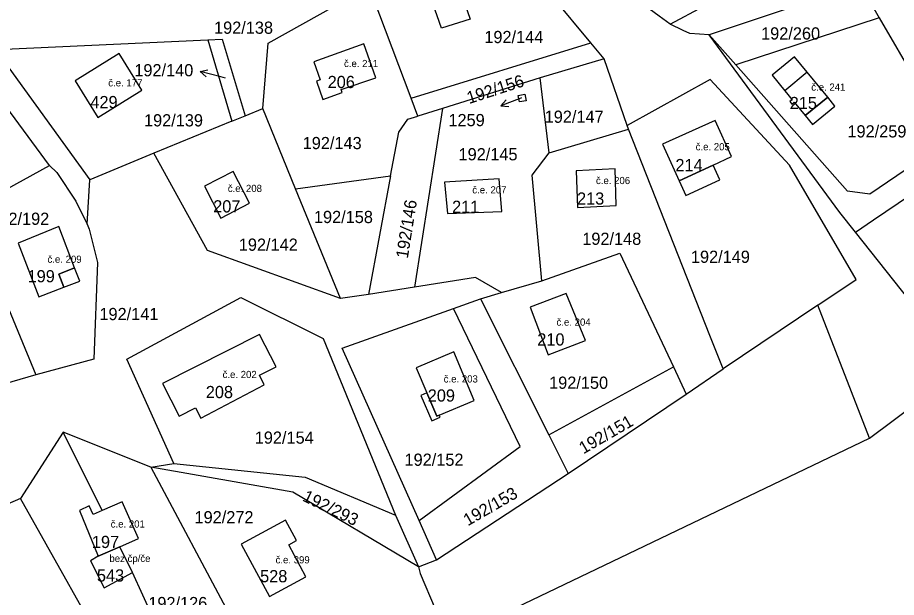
# Model space of a CAD drawing. Extents: x -887272 to -877616, y -1026687 to -1019819.
# Drawn here: x -882201.9 to -882079.4, y -1024217.6 to -1024136.8 of the extents above; entities that cross this region are included whole.
import ezdxf

# ---------------------------------------------------------------- set-up
doc = ezdxf.new("R2010")
doc.units = 0
for name, color, linetype in [('Definiční body', 7, 'Continuous'), ('Hranice parcel', 7, 'Continuous'), ('Parcelní čísla', 7, 'Continuous'), ('Polygon budovy', 7, 'Continuous'), ('Pop  PČ popisy', 7, 'Continuous'), ('Vnitřní kresba', 7, 'Continuous')]:
    doc.layers.add(name, color=color, linetype=linetype)

msp = doc.modelspace()

# ---------------------------------------------------------------- linework, layer by layer
at = {"layer": 'Hranice parcel'}
for p, q in [((-882121.99, -1024140.29), (-882135.46, -1024124.1)), ((-882084.49, -1024132.15), (-882081.79, -1024136.83)), ((-882147.02, -1024148.04), (-882152.85, -1024132.47)), ((-882092.24, -1024134.77), (-882105.5, -1024139.21)), ((-882081.79, -1024136.83), (-882101.79, -1024143.4)), ((-882081.79, -1024136.83), (-882071.96, -1024153.83)), ((-882105.5, -1024139.21), (-882108.17, -1024138.99)), ((-882101.79, -1024143.4), (-882105.5, -1024139.21)), ((-882204.92, -1024141.27), (-882175.35, -1024139.88)), ((-882175.35, -1024139.88), (-882172, -1024151.25)), ((-882147.02, -1024148.04), (-882121.99, -1024140.29)), ((-882120.13, -1024142.52), (-882121.99, -1024140.29)), ((-882197.43, -1024157.42), (-882208.75, -1024142.05)), ((-882204.92, -1024141.27), (-882191.8, -1024159.41)), ((-882120.13, -1024142.52), (-882129.04, -1024145.21)), ((-882116.93, -1024151.83), (-882120.13, -1024142.52)), ((-882129.04, -1024145.21), (-882142.63, -1024149.47)), ((-882127.78, -1024155.66), (-882129.04, -1024145.21)), ((-882146.08, -1024150.53), (-882147.02, -1024148.04)), ((-882170.15, -1024150.49), (-882167.7, -1024149.48)), ((-882163.11, -1024160.68), (-882167.7, -1024149.48)), ((-882142.63, -1024149.47), (-882146.55, -1024174.36)), ((-882142.63, -1024149.47), (-882146.08, -1024150.53)), ((-882172, -1024151.25), (-882170.15, -1024150.49)), ((-882172, -1024151.25), (-882182.86, -1024155.68)), ((-882116.73, -1024152.35), (-882116.93, -1024151.83)), ((-882104.65, -1024151.14), (-882111.97, -1024154.45)), ((-882127.78, -1024155.66), (-882116.73, -1024152.35)), ((-882182.86, -1024155.68), (-882191.8, -1024159.41)), ((-882208.53, -1024163.52), (-882197.43, -1024157.42)), ((-882163.11, -1024160.68), (-882149.88, -1024158.85)), ((-882149.88, -1024158.85), (-882152.96, -1024175.37)), ((-882192.18, -1024165.6), (-882191.8, -1024159.41)), ((-882156.86, -1024175.96), (-882163.11, -1024160.68)), ((-882208.46, -1024164.48), (-882199.3, -1024186.6)), ((-882085.12, -1024166.68), (-882082.59, -1024164.97)), ((-882075.46, -1024178.88), (-882085.12, -1024166.68)), ((-882134.42, -1024175.12), (-882128.79, -1024173.47)), ((-882090.34, -1024176.88), (-882085.01, -1024173.3)), ((-882146.55, -1024174.36), (-882152.96, -1024175.37)), ((-882137.35, -1024175.98), (-882134.42, -1024175.12)), ((-882152.96, -1024175.37), (-882156.86, -1024175.96)), ((-882141.11, -1024177.32), (-882137.35, -1024175.98)), ((-882137.35, -1024175.98), (-882127.83, -1024194.96)), ((-882090.34, -1024176.88), (-882103.55, -1024185.73)), ((-882083.16, -1024195.4), (-882090.34, -1024176.88)), ((-882127.83, -1024194.96), (-882110.47, -1024185.49)), ((-882110.47, -1024185.49), (-882108.68, -1024189.29)), ((-882108.68, -1024189.29), (-882103.55, -1024185.73)), ((-882083.16, -1024195.4), (-882069.52, -1024185.2)), ((-882125.14, -1024200.32), (-882108.68, -1024189.29)), ((-882195.51, -1024194.55), (-882201.44, -1024203.82)), ((-882183.3, -1024199.45), (-882195.51, -1024194.55)), ((-882190.09, -1024205.51), (-882195.51, -1024194.55)), ((-882127.83, -1024194.96), (-882125.14, -1024200.32)), ((-882183.3, -1024199.45), (-882180.08, -1024198.94)), ((-882143.48, -1024212.36), (-882125.14, -1024200.32)), ((-882201.44, -1024203.82), (-882204.37, -1024205.08)), ((-882149.19, -1024206.14), (-882145.98, -1024213.34)), ((-882143.48, -1024212.36), (-882145.92, -1024206.9)), ((-882190.63, -1024211.87), (-882187.6, -1024210.54)), ((-882185.83, -1024214.12), (-882187.6, -1024210.54)), ((-882145.98, -1024213.34), (-882143.48, -1024212.36)), ((-882180.56, -1024225.66), (-882185.83, -1024214.12)), ((-882145.98, -1024213.34), (-882145.75, -1024214.26))]:
    msp.add_line(p, q, dxfattribs=at)
for points in [[(-882110.9, -1024137.72), (-882101.52, -1024132.63), (-882110.9, -1024111.66)], [(-882110.9, -1024137.72), (-882112.46, -1024136.61), (-882125.54, -1024126.91)], [(-882082.59, -1024164.97), (-882047.94, -1024141.57), (-882031.85, -1024129.56)], [(-882138.78, -1024137), (-882142.8, -1024138.26), (-882144.6, -1024133.06), (-882140.6, -1024131.76), (-882138.78, -1024137)], [(-882167.7, -1024149.48), (-882166.92, -1024140.37), (-882152.85, -1024132.47)], [(-882108.17, -1024138.99), (-882109.1, -1024138.6), (-882110.9, -1024137.72)], [(-882085.12, -1024166.68), (-882087.28, -1024163.96), (-882105.5, -1024139.21)], [(-882175.35, -1024139.88), (-882173.36, -1024139.79), (-882170.15, -1024150.49)], [(-882153.61, -1024140.47), (-882160.58, -1024142.94), (-882159.68, -1024145.48), (-882160.2, -1024145.66), (-882159.3, -1024148.21), (-882156.62, -1024147.24), (-882156.77, -1024146.81), (-882151.94, -1024145.18), (-882153.61, -1024140.47)], [(-882190.66, -1024150.72), (-882184.53, -1024146.93), (-882187.69, -1024141.82), (-882193.82, -1024145.61), (-882190.66, -1024150.72)], [(-882088.97, -1024147.9), (-882091.81, -1024144.42), (-882093.58, -1024142.25), (-882096.72, -1024144.81), (-882094.95, -1024146.98), (-882093.93, -1024148.24), (-882094.27, -1024148.51), (-882093.97, -1024148.88), (-882093.63, -1024148.6), (-882092.11, -1024150.46), (-882091.1, -1024151.7), (-882087.96, -1024149.14), (-882088.97, -1024147.9)], [(-882071.96, -1024153.83), (-882083.08, -1024161.39), (-882086.23, -1024160.99), (-882101.79, -1024143.4)], [(-882085.01, -1024173.3), (-882094.28, -1024157.36), (-882105.36, -1024145.41), (-882116.93, -1024151.83)], [(-882132.08, -1024147.65), (-882131.18, -1024147.47), (-882131.01, -1024148.38), (-882131.91, -1024148.55), (-882132.08, -1024147.65)], [(-882149.88, -1024158.85), (-882148.74, -1024152.76), (-882147.46, -1024150.96), (-882146.08, -1024150.53)], [(-882111.97, -1024154.45), (-882109.67, -1024159.53), (-882108.74, -1024161.59), (-882103.98, -1024159.4), (-882104.93, -1024157.35), (-882102.37, -1024156.17), (-882104.65, -1024151.14)], [(-882103.55, -1024185.73), (-882105.38, -1024181.09), (-882116.73, -1024152.35)], [(-882156.86, -1024175.96), (-882175.4, -1024169.27), (-882182.86, -1024155.68)], [(-882128.79, -1024173.47), (-882130.17, -1024158.74), (-882127.78, -1024155.66)], [(-882197.43, -1024157.42), (-882196.38, -1024158.38), (-882193.75, -1024162.38), (-882192.18, -1024165.6)], [(-882123.82, -1024163.26), (-882118.46, -1024162.96), (-882118.57, -1024157.86), (-882124, -1024158.16), (-882123.82, -1024163.26)], [(-882171.81, -1024158.23), (-882175.81, -1024160.3), (-882173.52, -1024164.74), (-882169.52, -1024162.68), (-882171.81, -1024158.23)], [(-882134.38, -1024163.82), (-882134.74, -1024159.28), (-882142.36, -1024159.74), (-882141.96, -1024164.1), (-882134.38, -1024163.82)], [(-882193.91, -1024171.67), (-882196.13, -1024165.91), (-882201.76, -1024168.25), (-882198.89, -1024175.72), (-882195.39, -1024174.36), (-882193.2, -1024173.51), (-882193.91, -1024171.67)], [(-882192.18, -1024165.6), (-882191.86, -1024166.27), (-882190.73, -1024170.94), (-882191.25, -1024184.38), (-882199.3, -1024186.6)], [(-882128.79, -1024173.47), (-882117.94, -1024169.64), (-882110.47, -1024185.49)], [(-882199.3, -1024186.6), (-882203.76, -1024187.9), (-882224.27, -1024172.09), (-882225.84, -1024171.07)], [(-882134.42, -1024175.12), (-882138.03, -1024173.03), (-882146.55, -1024174.36)], [(-882180.08, -1024198.94), (-882186.61, -1024184.38), (-882170.75, -1024175.81), (-882159.27, -1024181.5), (-882149.19, -1024206.14)], [(-882122.72, -1024181.82), (-882125.42, -1024175.24), (-882130.45, -1024177.16), (-882127.94, -1024183.8), (-882122.72, -1024181.82)], [(-882145.92, -1024206.9), (-882156.65, -1024182.88), (-882141.11, -1024177.32)], [(-882145.92, -1024206.9), (-882131.84, -1024196.57), (-882141.11, -1024177.32)], [(-882177.07, -1024191.18), (-882176.34, -1024192.6), (-882167.48, -1024187.96), (-882168.16, -1024186.63), (-882165.84, -1024185.45), (-882168.13, -1024180.94), (-882181.64, -1024187.81), (-882179.34, -1024192.33), (-882177.07, -1024191.18)], [(-882144.14, -1024192.99), (-882142.99, -1024192.5), (-882143.12, -1024192.2), (-882138.23, -1024190.14), (-882141.08, -1024183.38), (-882146.31, -1024185.62), (-882144.82, -1024189.09), (-882145.66, -1024189.45), (-882144.14, -1024192.99)], [(-882425.59, -1024292.38), (-882421.44, -1024309.52), (-882387.34, -1024318.62), (-882335.2, -1024317.62), (-882324.6, -1024318.36), (-882301.38, -1024320.66), (-882228.26, -1024295.72), (-882166.04, -1024261.72), (-882132.4, -1024219.02), (-882083.16, -1024195.4)], [(-882145.98, -1024213.34), (-882163.48, -1024202.95), (-882183.3, -1024199.45)], [(-882183.3, -1024199.45), (-882172.08, -1024220.45), (-882170.3, -1024223.69), (-882158.78, -1024245.34)], [(-882180.08, -1024198.94), (-882161.77, -1024200.83), (-882149.19, -1024206.14)], [(-882171.52, -1024257.13), (-882185.35, -1024232.63), (-882186.97, -1024229.61), (-882187.58, -1024228.52), (-882201.44, -1024203.82)], [(-882187.6, -1024210.54), (-882185, -1024209.4), (-882187.26, -1024204.26), (-882190.09, -1024205.51)], [(-882190.09, -1024205.51), (-882191.34, -1024206.06), (-882191.87, -1024204.86), (-882193.25, -1024205.47), (-882190.63, -1024211.87)], [(-882164.08, -1024210.28), (-882162.97, -1024209.68), (-882164.51, -1024206.83), (-882165.62, -1024207.44), (-882170.68, -1024210.17), (-882166.73, -1024217.47), (-882161.67, -1024214.72), (-882164.08, -1024210.28)], [(-882190.63, -1024211.87), (-882191.71, -1024212.5), (-882189.8, -1024216.26), (-882185.83, -1024214.12)], [(-882145.75, -1024214.26), (-882141.56, -1024224.13), (-882152.95, -1024239.76), (-882158.78, -1024245.34)]]:
    msp.add_lwpolyline(points, dxfattribs=at)
at = {"layer": 'Polygon budovy'}
for points in [[(-882160.58, -1024142.94), (-882159.68, -1024145.48), (-882160.2, -1024145.66), (-882159.3, -1024148.21), (-882156.62, -1024147.24), (-882156.77, -1024146.81), (-882151.94, -1024145.18), (-882153.61, -1024140.47)], [(-882193.82, -1024145.61), (-882190.66, -1024150.72), (-882184.53, -1024146.93), (-882187.69, -1024141.82)], [(-882091.81, -1024144.42), (-882094.95, -1024146.98), (-882093.93, -1024148.24), (-882094.27, -1024148.51), (-882093.97, -1024148.88), (-882093.63, -1024148.6), (-882092.11, -1024150.46), (-882088.97, -1024147.9)], [(-882104.65, -1024151.14), (-882111.97, -1024154.45), (-882109.67, -1024159.53), (-882104.93, -1024157.35), (-882102.37, -1024156.17)], [(-882118.46, -1024162.96), (-882118.57, -1024157.86), (-882124, -1024158.16), (-882123.82, -1024163.26)], [(-882173.52, -1024164.74), (-882169.52, -1024162.68), (-882171.81, -1024158.23), (-882175.81, -1024160.3)], [(-882142.36, -1024159.74), (-882141.96, -1024164.1), (-882134.38, -1024163.82), (-882134.74, -1024159.28)], [(-882196.13, -1024165.91), (-882201.76, -1024168.25), (-882198.89, -1024175.72), (-882195.39, -1024174.36), (-882196.09, -1024172.54), (-882193.91, -1024171.67)], [(-882122.72, -1024181.82), (-882125.42, -1024175.24), (-882130.45, -1024177.16), (-882127.94, -1024183.8)], [(-882179.34, -1024192.33), (-882177.07, -1024191.18), (-882176.34, -1024192.6), (-882167.48, -1024187.96), (-882168.16, -1024186.63), (-882165.84, -1024185.45), (-882168.13, -1024180.94), (-882181.64, -1024187.81)], [(-882141.08, -1024183.38), (-882146.31, -1024185.62), (-882144.82, -1024189.09), (-882143.42, -1024192.33), (-882143.12, -1024192.2), (-882138.23, -1024190.14)], [(-882190.09, -1024205.51), (-882191.34, -1024206.06), (-882191.87, -1024204.86), (-882193.25, -1024205.47), (-882190.63, -1024211.87), (-882187.6, -1024210.54), (-882185, -1024209.4), (-882187.26, -1024204.26)], [(-882170.68, -1024210.17), (-882166.73, -1024217.47), (-882161.67, -1024214.72), (-882164.08, -1024210.28), (-882162.97, -1024209.68), (-882164.51, -1024206.83), (-882165.62, -1024207.44)], [(-882190.63, -1024211.87), (-882191.71, -1024212.5), (-882189.8, -1024216.26), (-882185.83, -1024214.12), (-882187.6, -1024210.54)]]:
    msp.add_lwpolyline(points, close=True, dxfattribs=at)
at = {"layer": 'Pop  PČ popisy'}
for p, q in [((-882176.43, -1024144.29), (-882175.33, -1024144.07)), ((-882173.53, -1024145.07), (-882176.43, -1024144.29)), ((-882176.43, -1024144.29), (-882175.59, -1024145.04)), ((-882172.9, -1024145.24), (-882173.53, -1024145.07)), ((-882131.73, -1024148.01), (-882134.53, -1024149.09)), ((-882134.53, -1024149.09), (-882133.78, -1024148.26)), ((-882131.66, -1024147.99), (-882131.73, -1024148.01)), ((-882134.53, -1024149.09), (-882133.42, -1024149.19))]:
    msp.add_line(p, q, dxfattribs=at)
at = {"layer": 'Vnitřní kresba'}
for p, q in [((-882091.81, -1024144.42), (-882094.95, -1024146.98)), ((-882088.97, -1024147.9), (-882092.11, -1024150.46)), ((-882104.93, -1024157.35), (-882109.67, -1024159.53)), ((-882193.91, -1024171.67), (-882196.09, -1024172.54)), ((-882196.09, -1024172.54), (-882195.39, -1024174.36)), ((-882143.42, -1024192.33), (-882144.82, -1024189.09)), ((-882143.12, -1024192.2), (-882143.42, -1024192.33))]:
    msp.add_line(p, q, dxfattribs=at)

# ---------------------------------------------------------------- texts
at = {"layer": 'Definiční body'}
for s, p in [('č.e. 211', (-882156.37, -1024143.69)), ('č.e. 177', (-882189.22, -1024146.39)), ('č.e. 241', (-882091.26, -1024146.98)), ('č.e. 205', (-882107.37, -1024155.29)), ('č.e. 206', (-882121.26, -1024160)), ('č.e. 208', (-882172.56, -1024161.1)), ('č.e. 207', (-882138.49, -1024161.3)), ('č.e. 209', (-882197.69, -1024170.97)), ('č.e. 204', (-882126.76, -1024179.73)), ('č.e. 202', (-882173.29, -1024187.03)), ('č.e. 203', (-882142.48, -1024187.65)), ('č.e. 201', (-882188.88, -1024207.87)), ('bez čp/če', (-882189.06, -1024212.67)), ('č.e. 399', (-882165.91, -1024212.86))]:
    msp.add_text(s, height=1, dxfattribs=at).set_placement(p)
at = {"layer": 'Parcelní čísla'}
for s, p in [('192/138', (-882174.48, -1024139.05)), ('192/260', (-882098.25, -1024139.85)), ('192/144', (-882136.82, -1024140.35)), ('192/140', (-882185.59, -1024144.98)), ('206', (-882158.65, -1024146.62)), ('429', (-882191.71, -1024149.42)), ('215', (-882094.27, -1024149.55)), ('192/139', (-882184.24, -1024151.96)), ('1259', (-882141.82, -1024151.93)), ('192/147', (-882128.41, -1024151.46)), ('192/259', (-882086.22, -1024153.5)), ('192/143', (-882162.13, -1024155.13)), ('192/145', (-882140.41, -1024156.69)), ('214', (-882110.19, -1024158.2)), ('213', (-882123.9, -1024162.86)), ('207', (-882174.6, -1024163.95)), ('211', (-882141.31, -1024164.01)), ('192/192', (-882205.66, -1024165.68)), ('192/158', (-882160.56, -1024165.43)), ('192/142', (-882171.03, -1024169.29)), ('192/148', (-882123.17, -1024168.47)), ('192/149', (-882108.03, -1024170.98)), ('199', (-882200.46, -1024173.69)), ('192/141', (-882190.45, -1024178.96)), ('210', (-882129.44, -1024182.5)), ('192/150', (-882127.79, -1024188.53)), ('208', (-882175.63, -1024189.83)), ('209', (-882144.7, -1024190.31)), ('192/154', (-882168.81, -1024196.18)), ('192/152', (-882147.94, -1024199.26)), ('192/272', (-882177.2, -1024207.27)), ('197', (-882191.5, -1024210.72)), ('543', (-882190.8, -1024215.39)), ('528', (-882168.06, -1024215.49)), ('192/126', (-882183.64, -1024219.24))]:
    msp.add_text(s, height=1.7, dxfattribs=at).set_placement(p)
for s, rotation, p in [('192/156', 18, (-882138.94, -1024148.85)), ('192/146', 81, (-882147.48, -1024170.44)), ('192/151', 30, (-882123.01, -1024197.67)), ('192/293', 334, (-882162.28, -1024204.08)), ('192/153', 30, (-882139.12, -1024207.7))]:
    msp.add_text(s, height=1.7, rotation=rotation, dxfattribs=at).set_placement(p)

doc.saveas('drawing.dxf')
